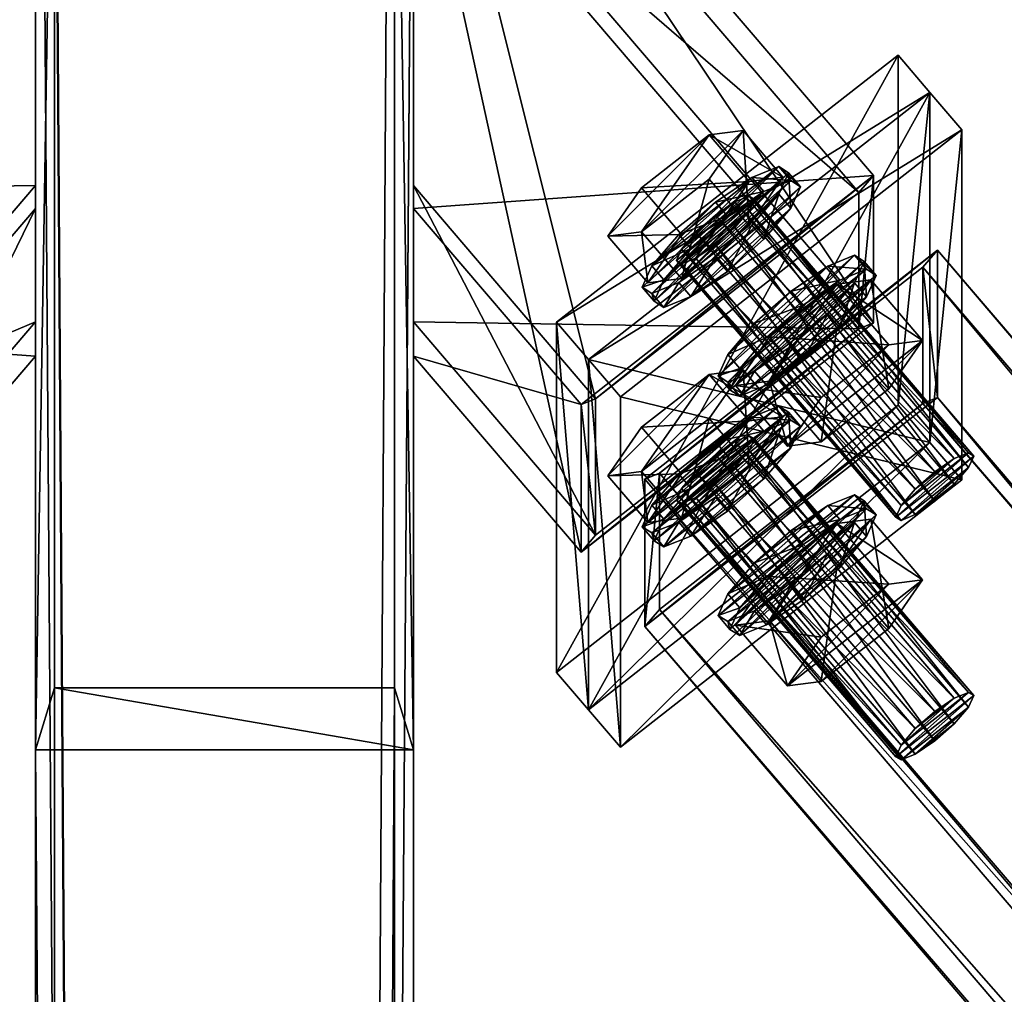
# Model space of a CAD drawing. Header units: millimetres. Extents: x 60485 to 71303, y 100 to 16900.
# Tile 580 of 656: x 63167 to 63324, y 16493 to 16648. Entities that reach past the tile are written whole.
import ezdxf

# ---------------------------------------------------------------- set-up
doc = ezdxf.new("R2010")
doc.units = ezdxf.units.MM
for name, color, linetype in [('13', 7, 'Continuous'), ('3', 7, 'Continuous'), ('6', 7, 'Continuous'), ('99', 7, 'Continuous')]:
    doc.layers.add(name, color=color, linetype=linetype)

msp = doc.modelspace()

# ---------------------------------------------------------------- meshes
at = {"layer": '13', "color": 7}
mesh = msp.add_polyface(dxfattribs=at)
corners = [(63274.81, 16613.96, 3121.99), (63281, 16618.81, 3120.5), (63277.91, 16616.7, 3122.27), (63272.55, 16611.33, 3119.73), (63283.27, 16619.73, 3117.16), (63271.72, 16609.52, 3116.1), (63284.1, 16619.21, 3113.14), (63272.55, 16609, 3112.08), (63283.27, 16617.39, 3109.51), (63274.81, 16609.91, 3108.73), (63281, 16614.76, 3107.25), (63277.91, 16612.02, 3106.97), (63267.18, 16605.97, 3117.18), (63272.55, 16606.66, 3104.43), (63266.21, 16614.06, 3102.16), (63260.85, 16613.37, 3114.92), (63283.27, 16615.05, 3101.86), (63276.94, 16622.45, 3099.6), (63282.3, 16630.15, 3109.79), (63283.27, 16622.07, 3124.81), (63272.55, 16613.67, 3127.38), (63266.21, 16621.07, 3125.12), (63276.94, 16629.47, 3122.55), (63274, 16603.8, 3104.26), (63279.81, 16607.76, 3100.95), (63277.91, 16609.98, 3100.27), (63272.1, 16606.02, 3103.59), (63283.71, 16615.11, 3100.81), (63279.81, 16616.53, 3129.64), (63274, 16611.4, 3129.11), (63272.1, 16613.62, 3128.43), (63277.91, 16618.75, 3128.96), (63269.75, 16606.47, 3124.88), (63267.85, 16608.69, 3124.2), (63268.2, 16603.06, 3118.08), (63266.3, 16605.28, 3117.4), (63289.86, 16617.82, 3105.72), (63291.42, 16621.22, 3112.52), (63269.75, 16602.08, 3110.53), (63289.86, 16622.2, 3120.07), (63285.61, 16620.48, 3126.33), (63283.71, 16622.7, 3125.65), (63287.96, 16624.42, 3119.39), (63267.85, 16604.3, 3109.85), (63289.52, 16623.45, 3111.84), (63287.96, 16620.04, 3105.04)]
mesh.append_faces([[corners[k] for k in face] for face in [(0, 1, 2, 2), (10, 9, 11, 11), (12, 14, 15, 15), (13, 17, 14, 14), (16, 18, 17, 17), (19, 21, 22, 22), (20, 15, 21, 21), (19, 12, 20, 20), (15, 22, 21, 21), (18, 14, 17, 17), (23, 25, 26, 26), (24, 27, 25, 25), (28, 30, 31, 31), (29, 33, 30, 30), (32, 35, 33, 33), (28, 32, 29, 29), (33, 31, 30, 30)]], dxfattribs={"vtx0": -1, "color": 7})
mesh.append_faces([[corners[k] for k in face] for face in [(1, 3, 4, 4), (22, 14, 18, 18), (40, 32, 28, 28), (31, 33, 41, 41)]], dxfattribs={"vtx0": -1, "vtx1": -1, "color": 7})
mesh.append_faces([[corners[k] for k in face] for face in [(1, 0, 3, 3), (4, 3, 5, 5), (6, 5, 7, 7), (8, 7, 9, 9), (19, 13, 12, 12), (22, 15, 14, 14), (36, 24, 23, 23), (37, 23, 38, 38), (39, 38, 34, 34), (40, 34, 32, 32), (42, 33, 35, 35), (42, 35, 43, 43), (44, 43, 26, 26), (45, 26, 25, 25)]], dxfattribs={"vtx0": -1, "vtx2": -1, "vtx3": -1, "color": 7})
mesh.append_faces([[corners[k] for k in face] for face in [(12, 13, 14, 14), (13, 16, 17, 17), (19, 20, 21, 21), (20, 12, 15, 15), (23, 24, 25, 25), (28, 29, 30, 30), (29, 32, 33, 33), (32, 34, 35, 35)]], dxfattribs={"vtx2": -1, "vtx3": -1, "color": 7})
mesh = msp.add_polyface(dxfattribs=at)
corners = [(63315.83, 16574.05, 3119.7), (63283.27, 16617.39, 3109.51), (63281, 16614.76, 3107.25), (63318.1, 16576.68, 3121.96), (63284.1, 16619.21, 3113.14), (63318.93, 16578.5, 3125.58), (63283.27, 16619.73, 3117.16), (63318.1, 16579.02, 3129.61), (63281, 16618.81, 3120.5), (63315.83, 16578.1, 3132.95), (63277.91, 16616.7, 3122.27), (63312.74, 16575.99, 3134.71), (63274.81, 16613.96, 3121.99), (63271.72, 16609.52, 3116.1), (63272.55, 16609, 3112.08), (63274.81, 16609.91, 3108.73), (63283.27, 16615.05, 3101.86), (63288.63, 16622.75, 3112.05), (63282.3, 16630.15, 3109.79), (63283.27, 16622.07, 3124.81), (63276.94, 16629.47, 3122.55), (63272.55, 16606.66, 3104.43), (63279.81, 16607.76, 3100.95), (63285.61, 16612.88, 3101.49), (63283.71, 16615.11, 3100.81), (63289.86, 16617.82, 3105.72), (63287.96, 16620.04, 3105.04), (63291.42, 16621.22, 3112.52), (63289.52, 16623.45, 3111.84), (63289.86, 16622.2, 3120.07), (63287.96, 16624.42, 3119.39), (63285.61, 16620.48, 3126.33), (63283.71, 16622.7, 3125.65), (63279.81, 16616.53, 3129.64), (63277.91, 16618.75, 3128.96), (63274, 16603.8, 3104.26), (63269.75, 16602.08, 3110.53), (63268.2, 16603.06, 3118.08), (63267.85, 16608.69, 3124.2), (63267.85, 16604.3, 3109.85), (63272.1, 16606.02, 3103.59), (63277.91, 16609.98, 3100.27), (63301.89, 16603.75, 3110.02), (63303.45, 16607.16, 3116.82), (63301.55, 16609.38, 3116.14), (63299.99, 16605.97, 3109.34), (63301.89, 16608.14, 3124.36), (63299.99, 16610.36, 3123.69), (63297.64, 16606.42, 3130.63), (63295.74, 16608.64, 3129.95), (63291.84, 16602.46, 3133.94), (63289.94, 16604.68, 3133.26), (63278.33, 16591.22, 3121.7), (63279.89, 16590.24, 3114.15)]
mesh.append_faces([[corners[k] for k in face] for face in [(0, 1, 2, 2), (3, 4, 1, 1), (5, 6, 4, 4), (7, 8, 6, 6), (9, 10, 8, 8), (11, 12, 10, 10), (17, 20, 18, 18), (21, 17, 16, 16), (23, 26, 24, 24), (25, 28, 26, 26), (27, 30, 28, 28), (29, 32, 30, 30), (31, 34, 32, 32), (22, 25, 23, 23), (26, 41, 24, 24), (42, 44, 45, 45), (43, 47, 44, 44), (46, 49, 47, 47), (48, 51, 49, 49)]], dxfattribs={"vtx0": -1, "color": 7})
mesh.append_faces([[corners[k] for k in face] for face in [(6, 13, 4, 4), (4, 14, 1, 1), (1, 15, 2, 2), (17, 21, 19, 19), (25, 35, 27, 27), (27, 36, 29, 29), (29, 37, 31, 31), (32, 38, 30, 30), (30, 39, 28, 28), (28, 40, 26, 26), (49, 52, 47, 47), (47, 53, 44, 44)]], dxfattribs={"vtx0": -1, "vtx1": -1, "color": 7})
mesh.append_faces([[corners[k] for k in face] for face in [(16, 17, 18, 18), (17, 19, 20, 20), (22, 23, 24, 24), (23, 25, 26, 26), (25, 27, 28, 28), (27, 29, 30, 30), (29, 31, 32, 32), (31, 33, 34, 34), (42, 43, 44, 44), (43, 46, 47, 47), (46, 48, 49, 49), (48, 50, 51, 51)]], dxfattribs={"vtx2": -1, "vtx3": -1, "color": 7})
mesh = msp.add_polyface(dxfattribs=at)
corners = [(63306.55, 16568.81, 3128.55), (63307.38, 16568.29, 3124.52), (63272.55, 16609, 3112.08), (63309.64, 16569.21, 3121.18), (63274.81, 16609.91, 3108.73), (63312.74, 16571.32, 3119.41), (63277.91, 16612.02, 3106.97), (63315.83, 16574.05, 3119.7), (63281, 16614.76, 3107.25), (63318.1, 16576.68, 3121.96), (63283.27, 16617.39, 3109.51), (63318.93, 16578.5, 3125.58), (63284.1, 16619.21, 3113.14), (63318.1, 16579.02, 3129.61), (63283.27, 16619.73, 3117.16), (63315.83, 16578.1, 3132.95), (63281, 16618.81, 3120.5), (63312.74, 16575.99, 3134.71), (63277.91, 16616.7, 3122.27), (63309.64, 16573.26, 3134.43), (63274.81, 16613.96, 3121.99), (63307.38, 16570.63, 3132.17), (63272.55, 16611.33, 3119.73), (63271.72, 16609.52, 3116.1), (63294.71, 16580.75, 3112.35), (63305.43, 16589.14, 3109.78), (63297.2, 16598.77, 3106.84), (63286.48, 16590.37, 3109.4), (63310.8, 16596.85, 3119.97), (63302.56, 16606.47, 3117.03), (63305.43, 16596.16, 3132.73), (63297.2, 16605.78, 3129.79), (63294.71, 16587.77, 3135.3), (63286.48, 16597.39, 3132.36), (63289.35, 16580.07, 3125.1), (63286.04, 16589.74, 3108.56), (63291.84, 16593.69, 3105.25), (63289.94, 16595.91, 3104.57), (63297.64, 16598.82, 3105.79), (63295.74, 16601.04, 3105.11), (63301.89, 16603.75, 3110.02), (63299.99, 16605.97, 3109.34), (63281.79, 16588.02, 3114.83), (63303.45, 16607.16, 3116.82), (63280.23, 16588.99, 3122.37), (63301.89, 16608.14, 3124.36), (63281.79, 16592.4, 3129.17), (63297.64, 16606.42, 3130.63), (63286.04, 16597.33, 3133.41), (63291.84, 16602.46, 3133.94), (63289.94, 16604.68, 3133.26), (63279.89, 16594.62, 3128.5), (63295.74, 16608.64, 3129.95), (63301.55, 16609.38, 3116.14), (63284.14, 16591.96, 3107.88), (63291.42, 16583.22, 2988.2), (63289.86, 16584.19, 2995.75), (63287.96, 16586.41, 2995.07), (63289.52, 16585.44, 2987.52)]
mesh.append_faces([[corners[k] for k in face] for face in [(24, 26, 27, 27), (25, 29, 26, 26), (28, 31, 29, 29), (30, 33, 31, 31), (24, 28, 25, 25), (30, 34, 32, 32), (29, 27, 26, 26), (36, 39, 37, 37), (38, 41, 39, 39), (35, 38, 36, 36), (47, 48, 49, 49), (41, 37, 39, 39), (55, 57, 58, 58)]], dxfattribs={"vtx0": -1, "color": 7})
mesh.append_faces([[corners[k] for k in face] for face in [(28, 34, 30, 30), (31, 27, 29, 29), (38, 35, 40, 40), (40, 42, 43, 43), (43, 44, 45, 45), (45, 46, 47, 47), (50, 51, 52, 52), (53, 54, 41, 41)]], dxfattribs={"vtx0": -1, "vtx1": -1, "color": 7})
mesh.append_faces([[corners[k] for k in face] for face in [(28, 24, 34, 34), (41, 54, 37, 37)]], dxfattribs={"vtx0": -1, "vtx2": -1, "vtx3": -1, "color": 7})
mesh.append_faces([[corners[k] for k in face] for face in [(0, 1, 2, 2), (1, 3, 4, 4), (3, 5, 6, 6), (5, 7, 8, 8), (7, 9, 10, 10), (9, 11, 12, 12), (11, 13, 14, 14), (13, 15, 16, 16), (15, 17, 18, 18), (17, 19, 20, 20), (19, 21, 22, 22), (21, 0, 23, 23), (24, 25, 26, 26), (25, 28, 29, 29), (28, 30, 31, 31), (30, 32, 33, 33), (35, 36, 37, 37), (36, 38, 39, 39), (38, 40, 41, 41), (55, 56, 57, 57)]], dxfattribs={"vtx2": -1, "vtx3": -1, "color": 7})
mesh = msp.add_polyface(dxfattribs=at)
corners = [(63306.55, 16568.81, 3128.55), (63272.55, 16609, 3112.08), (63271.72, 16609.52, 3116.1), (63307.38, 16568.29, 3124.52), (63274.81, 16609.91, 3108.73), (63309.64, 16569.21, 3121.18), (63277.91, 16612.02, 3106.97), (63312.74, 16571.32, 3119.41), (63281, 16614.76, 3107.25), (63309.64, 16573.26, 3134.43), (63272.55, 16611.33, 3119.73), (63274.81, 16613.96, 3121.99), (63307.38, 16570.63, 3132.17), (63289.35, 16580.07, 3125.1), (63294.71, 16580.75, 3112.35), (63286.48, 16590.37, 3109.4), (63281.12, 16589.69, 3122.16), (63294.71, 16587.77, 3135.3), (63286.48, 16597.39, 3132.36), (63297.2, 16605.78, 3129.79), (63268.2, 16603.06, 3118.08), (63269.75, 16602.08, 3110.53), (63267.85, 16604.3, 3109.85), (63266.3, 16605.28, 3117.4), (63274, 16603.8, 3104.26), (63272.1, 16606.02, 3103.59), (63280.23, 16588.99, 3122.37), (63281.79, 16588.02, 3114.83), (63279.89, 16590.24, 3114.15), (63278.33, 16591.22, 3121.7), (63286.04, 16589.74, 3108.56), (63284.14, 16591.96, 3107.88), (63289.94, 16595.91, 3104.57), (63291.84, 16602.46, 3133.94), (63286.04, 16597.33, 3133.41), (63284.14, 16599.56, 3132.73), (63289.94, 16604.68, 3133.26), (63281.79, 16592.4, 3129.17), (63279.89, 16594.62, 3128.5), (63301.89, 16603.75, 3110.02), (63303.45, 16607.16, 3116.82), (63301.89, 16608.14, 3124.36), (63297.64, 16606.42, 3130.63), (63295.74, 16608.64, 3129.95), (63299.99, 16610.36, 3123.69), (63301.55, 16609.38, 3116.14), (63283.27, 16577.04, 2977.54), (63288.63, 16584.74, 2987.73), (63282.3, 16592.15, 2985.47), (63276.94, 16584.44, 2975.28), (63283.27, 16584.06, 3000.49), (63276.94, 16591.46, 2998.23), (63266.21, 16583.07, 3000.8), (63266.21, 16576.05, 2977.84), (63289.86, 16584.19, 2995.75), (63283.71, 16584.69, 3001.33), (63287.96, 16586.41, 2995.07)]
mesh.append_faces([[corners[k] for k in face] for face in [(0, 1, 2, 2), (3, 4, 1, 1), (5, 6, 4, 4), (7, 8, 6, 6), (9, 10, 11, 11), (12, 2, 10, 10), (13, 15, 16, 16), (17, 16, 18, 18), (16, 19, 18, 18), (20, 22, 23, 23), (21, 25, 22, 22), (26, 28, 29, 29), (27, 31, 28, 28), (30, 32, 31, 31), (33, 35, 36, 36), (34, 38, 35, 35), (37, 29, 38, 38), (38, 36, 35, 35), (46, 48, 49, 49), (47, 51, 48, 48), (50, 52, 51, 51), (48, 53, 49, 49), (54, 55, 56, 56)]], dxfattribs={"vtx0": -1, "color": 7})
mesh.append_faces([[corners[k] for k in face] for face in [(51, 53, 48, 48)]], dxfattribs={"vtx0": -1, "vtx1": -1, "color": 7})
mesh.append_faces([[corners[k] for k in face] for face in [(19, 16, 15, 15), (39, 30, 27, 27), (40, 27, 26, 26), (41, 26, 37, 37), (42, 37, 34, 34), (43, 38, 29, 29), (44, 29, 28, 28), (45, 28, 31, 31)]], dxfattribs={"vtx0": -1, "vtx2": -1, "vtx3": -1, "color": 7})
mesh.append_faces([[corners[k] for k in face] for face in [(13, 14, 15, 15), (17, 13, 16, 16), (20, 21, 22, 22), (21, 24, 25, 25), (26, 27, 28, 28), (27, 30, 31, 31), (33, 34, 35, 35), (34, 37, 38, 38), (37, 26, 29, 29), (46, 47, 48, 48), (47, 50, 51, 51)]], dxfattribs={"vtx2": -1, "vtx3": -1, "color": 7})
mesh = msp.add_polyface(dxfattribs=at)
corners = [(63274.81, 16575.96, 2997.67), (63281, 16580.8, 2996.18), (63277.91, 16578.69, 2997.95), (63272.55, 16573.33, 2995.41), (63283.27, 16581.72, 2992.84), (63271.72, 16571.51, 2991.78), (63284.1, 16581.2, 2988.82), (63272.55, 16570.99, 2987.76), (63283.27, 16579.38, 2985.19), (63274.81, 16571.9, 2984.41), (63281, 16576.75, 2982.93), (63277.91, 16574.01, 2982.65), (63267.18, 16567.96, 2992.87), (63266.21, 16576.05, 2977.84), (63260.85, 16575.36, 2990.6), (63272.55, 16568.65, 2980.11), (63283.27, 16577.04, 2977.54), (63276.94, 16584.44, 2975.28), (63283.27, 16584.06, 3000.49), (63272.55, 16575.67, 3003.06), (63266.21, 16583.07, 3000.8), (63288.63, 16584.74, 2987.73), (63276.94, 16591.46, 2998.23), (63279.81, 16569.75, 2976.63), (63285.61, 16574.88, 2977.17), (63283.71, 16577.1, 2976.49), (63277.91, 16571.97, 2975.96), (63287.96, 16582.03, 2980.72), (63289.86, 16584.19, 2995.75), (63285.61, 16582.47, 3002.01), (63283.71, 16584.69, 3001.33), (63279.81, 16578.52, 3005.32), (63277.91, 16580.74, 3004.64), (63274, 16573.39, 3004.79), (63272.1, 16575.61, 3004.11), (63267.85, 16570.68, 2999.88), (63274, 16565.79, 2979.94), (63289.86, 16579.81, 2981.4), (63269.75, 16564.07, 2986.21), (63291.42, 16583.22, 2988.2), (63268.2, 16565.05, 2993.76), (63269.75, 16568.46, 3000.56), (63287.96, 16586.41, 2995.07), (63266.3, 16567.27, 2993.08), (63289.52, 16585.44, 2987.52), (63267.85, 16566.29, 2985.53), (63272.1, 16568.01, 2979.27)]
mesh.append_faces([[corners[k] for k in face] for face in [(0, 1, 2, 2), (10, 9, 11, 11), (12, 13, 14, 14), (15, 17, 13, 13), (19, 14, 20, 20), (15, 21, 16, 16), (18, 12, 19, 19), (14, 22, 20, 20), (23, 25, 26, 26), (24, 27, 25, 25), (29, 32, 30, 30), (31, 34, 32, 32), (33, 35, 34, 34), (29, 33, 31, 31), (34, 30, 32, 32)]], dxfattribs={"vtx0": -1, "color": 7})
mesh.append_faces([[corners[k] for k in face] for face in [(1, 3, 4, 4), (4, 5, 6, 6), (6, 7, 8, 8), (8, 9, 10, 10), (21, 12, 18, 18), (24, 36, 37, 37), (37, 38, 39, 39), (39, 40, 28, 28), (28, 41, 29, 29), (30, 35, 42, 42), (42, 43, 44, 44), (44, 45, 27, 27), (27, 46, 25, 25)]], dxfattribs={"vtx0": -1, "vtx1": -1, "color": 7})
mesh.append_faces([[corners[k] for k in face] for face in [(1, 0, 3, 3), (4, 3, 5, 5), (6, 5, 7, 7), (8, 7, 9, 9), (22, 14, 13, 13), (29, 41, 33, 33), (30, 34, 35, 35), (42, 35, 43, 43)]], dxfattribs={"vtx0": -1, "vtx2": -1, "vtx3": -1, "color": 7})
mesh.append_faces([[corners[k] for k in face] for face in [(15, 16, 17, 17), (18, 19, 20, 20), (19, 12, 14, 14), (23, 24, 25, 25), (28, 29, 30, 30), (29, 31, 32, 32), (31, 33, 34, 34)]], dxfattribs={"vtx2": -1, "vtx3": -1, "color": 7})
mesh = msp.add_polyface(dxfattribs=at)
corners = [(63306.55, 16530.8, 3004.23), (63272.55, 16570.99, 2987.76), (63271.72, 16571.51, 2991.78), (63307.38, 16530.28, 3000.2), (63274.81, 16571.9, 2984.41), (63309.64, 16531.2, 2996.86), (63277.91, 16574.01, 2982.65), (63312.74, 16537.99, 3010.4), (63274.81, 16575.96, 2997.67), (63277.91, 16578.69, 2997.95), (63309.64, 16535.25, 3010.11), (63272.55, 16573.33, 2995.41), (63307.38, 16532.62, 3007.85), (63267.18, 16567.96, 2992.87), (63272.55, 16568.65, 2980.11), (63266.21, 16576.05, 2977.84), (63288.63, 16584.74, 2987.73), (63289.35, 16542.06, 3000.78), (63286.48, 16552.37, 2985.08), (63281.12, 16551.68, 2997.84), (63294.71, 16549.76, 3010.98), (63268.2, 16565.05, 2993.76), (63269.75, 16564.07, 2986.21), (63267.85, 16566.29, 2985.53), (63266.3, 16567.27, 2993.08), (63274, 16565.79, 2979.94), (63272.1, 16568.01, 2979.27), (63279.81, 16569.75, 2976.63), (63277.91, 16571.97, 2975.96), (63274, 16573.39, 3004.79), (63269.75, 16568.46, 3000.56), (63267.85, 16570.68, 2999.88), (63285.61, 16574.88, 2977.17), (63289.86, 16579.81, 2981.4), (63291.42, 16583.22, 2988.2), (63289.86, 16584.19, 2995.75), (63289.52, 16585.44, 2987.52), (63287.96, 16582.03, 2980.72), (63283.71, 16577.1, 2976.49), (63280.23, 16550.99, 2998.05), (63281.79, 16550.01, 2990.51), (63279.89, 16552.23, 2989.83), (63278.33, 16553.21, 2997.38), (63286.04, 16551.73, 2984.24), (63284.14, 16553.95, 2983.56), (63289.94, 16557.91, 2980.25), (63291.84, 16564.46, 3009.62), (63286.04, 16559.33, 3009.09), (63284.14, 16561.55, 3008.41), (63281.79, 16554.4, 3004.86), (63279.89, 16556.62, 3004.18), (63301.89, 16570.13, 3000.04), (63297.64, 16568.41, 3006.31), (63295.74, 16570.63, 3005.63), (63299.99, 16572.35, 2999.37), (63301.55, 16571.38, 2991.82), (63299.99, 16567.97, 2985.02)]
mesh.append_faces([[corners[k] for k in face] for face in [(0, 1, 2, 2), (3, 4, 1, 1), (5, 6, 4, 4), (7, 8, 9, 9), (10, 11, 8, 8), (12, 2, 11, 11), (17, 18, 19, 19), (21, 23, 24, 24), (22, 26, 23, 23), (25, 28, 26, 26), (30, 24, 31, 31), (25, 32, 27, 27), (38, 26, 28, 28), (39, 41, 42, 42), (40, 44, 41, 41), (43, 45, 44, 44), (47, 50, 48, 48), (49, 42, 50, 50), (46, 49, 47, 47)]], dxfattribs={"vtx0": -1, "color": 7})
mesh.append_faces([[corners[k] for k in face] for face in [(16, 14, 13, 13), (33, 25, 22, 22), (34, 22, 21, 21), (35, 21, 30, 30), (36, 24, 23, 23), (37, 23, 26, 26), (51, 40, 39, 39), (52, 39, 49, 49), (53, 48, 50, 50), (54, 50, 42, 42), (55, 42, 41, 41), (56, 41, 44, 44)]], dxfattribs={"vtx0": -1, "vtx2": -1, "vtx3": -1, "color": 7})
mesh.append_faces([[corners[k] for k in face] for face in [(13, 14, 15, 15), (20, 17, 19, 19), (21, 22, 23, 23), (22, 25, 26, 26), (25, 27, 28, 28), (29, 30, 31, 31), (30, 21, 24, 24), (39, 40, 41, 41), (40, 43, 44, 44), (46, 47, 48, 48), (47, 49, 50, 50), (49, 39, 42, 42)]], dxfattribs={"vtx2": -1, "vtx3": -1, "color": 7})
mesh = msp.add_polyface(dxfattribs=at)
corners = [(63309.64, 16569.21, 3121.18), (63315.83, 16574.05, 3119.7), (63312.74, 16571.32, 3119.41), (63318.1, 16576.68, 3121.96), (63307.38, 16568.29, 3124.52), (63318.93, 16578.5, 3125.58), (63306.55, 16568.81, 3128.55), (63318.1, 16579.02, 3129.61), (63307.38, 16570.63, 3132.17), (63315.83, 16578.1, 3132.95), (63309.64, 16573.26, 3134.43), (63312.74, 16575.99, 3134.71), (63312.74, 16533.31, 2995.09), (63281, 16576.75, 2982.93), (63277.91, 16574.01, 2982.65), (63315.83, 16536.04, 2995.38), (63283.27, 16579.38, 2985.19), (63318.1, 16538.67, 2997.64), (63284.1, 16581.2, 2988.82), (63318.93, 16540.49, 3001.26), (63283.27, 16581.72, 2992.84), (63318.1, 16541.01, 3005.29), (63281, 16580.8, 2996.18), (63315.83, 16540.1, 3008.63), (63277.91, 16578.69, 2997.95), (63310.8, 16558.84, 2995.65), (63305.43, 16558.15, 3008.41), (63297.2, 16567.77, 3005.47), (63302.56, 16568.46, 2992.71), (63286.48, 16559.38, 3008.04), (63286.48, 16552.37, 2985.08), (63285.61, 16574.88, 2977.17), (63289.86, 16579.81, 2981.4), (63287.96, 16582.03, 2980.72), (63291.42, 16583.22, 2988.2), (63289.52, 16585.44, 2987.52), (63297.64, 16560.81, 2981.47), (63301.89, 16565.74, 2985.7), (63299.99, 16567.97, 2985.02), (63295.74, 16563.03, 2980.79), (63303.45, 16569.15, 2992.5), (63301.55, 16571.38, 2991.82), (63301.89, 16570.13, 3000.04), (63299.99, 16572.35, 2999.37), (63297.64, 16568.41, 3006.31), (63295.74, 16570.63, 3005.63), (63291.84, 16564.46, 3009.62), (63289.94, 16566.68, 3008.94), (63284.14, 16561.55, 3008.41), (63286.04, 16551.73, 2984.24), (63281.79, 16550.01, 2990.51), (63280.23, 16550.99, 2998.05), (63281.79, 16554.4, 3004.86), (63279.89, 16556.62, 3004.18), (63278.33, 16553.21, 2997.38), (63279.89, 16552.23, 2989.83), (63284.14, 16553.95, 2983.56)]
mesh.append_faces([[corners[k] for k in face] for face in [(0, 1, 2, 2), (9, 10, 11, 11), (12, 13, 14, 14), (15, 16, 13, 13), (17, 18, 16, 16), (19, 20, 18, 18), (21, 22, 20, 20), (23, 24, 22, 22), (25, 27, 28, 28), (26, 29, 27, 27), (32, 35, 33, 33), (36, 38, 39, 39), (37, 41, 38, 38), (40, 43, 41, 41), (42, 45, 43, 43), (44, 47, 45, 45), (46, 48, 47, 47), (48, 45, 47, 47)]], dxfattribs={"vtx0": -1, "color": 7})
mesh.append_faces([[corners[k] for k in face] for face in [(1, 0, 3, 3), (3, 4, 5, 5), (5, 6, 7, 7), (7, 8, 9, 9), (27, 30, 28, 28), (37, 49, 40, 40), (40, 50, 42, 42), (42, 51, 44, 44), (44, 52, 46, 46), (45, 53, 43, 43), (43, 54, 41, 41), (41, 55, 38, 38), (38, 56, 39, 39)]], dxfattribs={"vtx0": -1, "vtx1": -1, "color": 7})
mesh.append_faces([[corners[k] for k in face] for face in [(3, 0, 4, 4), (5, 4, 6, 6), (7, 6, 8, 8), (9, 8, 10, 10)]], dxfattribs={"vtx0": -1, "vtx2": -1, "vtx3": -1, "color": 7})
mesh.append_faces([[corners[k] for k in face] for face in [(25, 26, 27, 27), (31, 32, 33, 33), (32, 34, 35, 35), (36, 37, 38, 38), (37, 40, 41, 41), (40, 42, 43, 43), (42, 44, 45, 45), (44, 46, 47, 47)]], dxfattribs={"vtx2": -1, "vtx3": -1, "color": 7})
mesh = msp.add_polyface(dxfattribs=at)
corners = [(63306.55, 16530.8, 3004.23), (63307.38, 16530.28, 3000.2), (63272.55, 16570.99, 2987.76), (63309.64, 16531.2, 2996.86), (63274.81, 16571.9, 2984.41), (63312.74, 16533.31, 2995.09), (63277.91, 16574.01, 2982.65), (63315.83, 16536.04, 2995.38), (63281, 16576.75, 2982.93), (63318.1, 16538.67, 2997.64), (63283.27, 16579.38, 2985.19), (63318.93, 16540.49, 3001.26), (63284.1, 16581.2, 2988.82), (63318.1, 16541.01, 3005.29), (63283.27, 16581.72, 2992.84), (63315.83, 16540.1, 3008.63), (63281, 16580.8, 2996.18), (63312.74, 16537.99, 3010.4), (63277.91, 16578.69, 2997.95), (63309.64, 16535.25, 3010.11), (63274.81, 16575.96, 2997.67), (63307.38, 16532.62, 3007.85), (63272.55, 16573.33, 2995.41), (63271.72, 16571.51, 2991.78), (63289.35, 16542.06, 3000.78), (63294.71, 16542.74, 2988.03), (63286.48, 16552.37, 2985.08), (63305.43, 16551.14, 2985.46), (63297.2, 16560.76, 2982.52), (63310.8, 16558.84, 2995.65), (63302.56, 16568.46, 2992.71), (63305.43, 16558.15, 3008.41), (63294.71, 16549.76, 3010.98), (63286.48, 16559.38, 3008.04), (63281.12, 16551.68, 2997.84), (63297.2, 16567.77, 3005.47), (63286.04, 16551.73, 2984.24), (63291.84, 16555.69, 2980.93), (63289.94, 16557.91, 2980.25), (63297.64, 16560.81, 2981.47), (63295.74, 16563.03, 2980.79), (63301.89, 16565.74, 2985.7), (63303.45, 16569.15, 2992.5), (63281.79, 16550.01, 2990.51), (63284.14, 16553.95, 2983.56)]
mesh.append_faces([[corners[k] for k in face] for face in [(3, 7, 5, 5), (15, 19, 17, 17), (25, 28, 26, 26), (27, 30, 28, 28), (32, 34, 33, 33), (25, 29, 27, 27), (31, 24, 32, 32), (34, 35, 33, 33), (30, 26, 28, 28), (37, 40, 38, 38), (37, 41, 39, 39), (40, 44, 38, 38)]], dxfattribs={"vtx0": -1, "color": 7})
mesh.append_faces([[corners[k] for k in face] for face in [(7, 3, 9, 9), (9, 1, 11, 11), (11, 0, 13, 13), (13, 21, 15, 15), (29, 24, 31, 31)]], dxfattribs={"vtx0": -1, "vtx1": -1, "color": 7})
mesh.append_faces([[corners[k] for k in face] for face in [(9, 3, 1, 1), (11, 1, 0, 0), (13, 0, 21, 21), (15, 21, 19, 19), (29, 25, 24, 24), (35, 34, 26, 26), (41, 37, 36, 36), (42, 36, 43, 43)]], dxfattribs={"vtx0": -1, "vtx2": -1, "vtx3": -1, "color": 7})
mesh.append_faces([[corners[k] for k in face] for face in [(0, 1, 2, 2), (1, 3, 4, 4), (3, 5, 6, 6), (5, 7, 8, 8), (7, 9, 10, 10), (9, 11, 12, 12), (11, 13, 14, 14), (13, 15, 16, 16), (15, 17, 18, 18), (17, 19, 20, 20), (19, 21, 22, 22), (21, 0, 23, 23), (24, 25, 26, 26), (25, 27, 28, 28), (27, 29, 30, 30), (31, 32, 33, 33), (36, 37, 38, 38), (37, 39, 40, 40)]], dxfattribs={"vtx2": -1, "vtx3": -1, "color": 7})
at = {"layer": '3', "color": 91}
mesh = msp.add_polyface(dxfattribs=at)
corners = [(63173, 16854.96, 2970.03), (63173, 16738.42, 2970.03), (63173, 8515, 5484.18), (63173, 8515, 5561.56), (63173, 16854.96, 3011.78), (63227, 8515, 5561.56), (63227, 16854.96, 3011.78), (63227, 16738.42, 2970.03), (63227, 16854.96, 2970.03), (63227, 8515, 5484.18), (63230, 8515, 5564.7), (63230, 8515, 5481.04), (63170, 8515, 5481.04), (63170, 8515, 5564.7), (63170, 16854.96, 3014.92), (63230, 16854.96, 3014.92), (63230, 16854.96, 2970.03), (63170, 16854.96, 2970.03), (63170, 16728.16, 2970.03), (63230, 16728.16, 2970.03)]
mesh.append_faces([[corners[k] for k in face] for face in [(1, 4, 0, 0), (3, 1, 2, 2), (3, 6, 4, 4), (7, 5, 9, 9), (6, 7, 8, 8), (1, 9, 2, 2), (10, 14, 15, 15), (16, 6, 8, 8), (0, 14, 17, 17), (18, 13, 12, 12), (14, 18, 17, 17), (19, 12, 11, 11), (19, 15, 16, 16), (10, 19, 11, 11), (7, 16, 8, 8), (17, 1, 0, 0)]], dxfattribs={"vtx0": -1, "color": 91})
mesh.append_faces([[corners[k] for k in face] for face in [(4, 1, 3, 3), (5, 7, 6, 6), (10, 5, 13, 13), (5, 11, 9, 9), (9, 11, 2, 2), (13, 3, 12, 12), (3, 13, 5, 5), (12, 2, 11, 11), (14, 4, 15, 15), (15, 6, 16, 16), (13, 18, 14, 14), (15, 19, 10, 10), (19, 7, 18, 18), (18, 1, 17, 17), (1, 18, 7, 7)]], dxfattribs={"vtx0": -1, "vtx1": -1, "color": 91})
mesh.append_faces([[corners[k] for k in face] for face in [(5, 10, 11, 11), (12, 3, 2, 2), (14, 0, 4, 4), (15, 4, 6, 6), (7, 19, 16, 16)]], dxfattribs={"vtx0": -1, "vtx2": -1, "vtx3": -1, "color": 91})
mesh.append_faces([[corners[k] for k in face] for face in [(3, 5, 6, 6), (1, 7, 9, 9), (10, 13, 14, 14), (19, 18, 12, 12)]], dxfattribs={"vtx2": -1, "vtx3": -1, "color": 91})
mesh = msp.add_polyface(dxfattribs=at)
corners = [(63170, 16681.31, 2987.49), (63170, 16599.77, 3012.42), (63141.08, 16565.97, 3022.75), (63099.29, 16598.67, 3012.76), (63170, 16621.4, 3083.19), (63141.08, 16587.6, 3093.52), (63170, 16702.95, 3058.26), (63099.29, 16620.31, 3083.52), (63170, 16684.96, 2983.24), (63170, 16708.35, 3059.74), (63096.97, 16623, 3085.84), (63096.97, 16599.61, 3009.33), (63170, 16617.75, 3087.44), (63143.4, 16586.66, 3096.95), (63170, 16594.36, 3010.94), (63143.4, 16563.27, 3020.44)]
mesh.append_faces([[corners[k] for k in face] for face in [(0, 2, 3, 3), (1, 5, 2, 2), (4, 7, 5, 5), (6, 3, 7, 7), (8, 10, 11, 11), (9, 13, 10, 10), (12, 15, 13, 13), (14, 11, 15, 15)]], dxfattribs={"vtx0": -1, "color": 91})
mesh.append_faces([[corners[k] for k in face] for face in [(9, 6, 12, 12), (6, 8, 0, 0), (0, 8, 1, 1), (12, 4, 14, 14), (4, 12, 6, 6), (14, 1, 8, 8), (11, 3, 15, 15), (3, 10, 7, 7), (7, 10, 5, 5), (15, 2, 13, 13), (2, 15, 3, 3), (13, 5, 10, 10)]], dxfattribs={"vtx0": -1, "vtx1": -1, "color": 91})
mesh.append_faces([[corners[k] for k in face] for face in [(6, 9, 8, 8), (14, 4, 1, 1), (3, 11, 10, 10), (13, 2, 5, 5)]], dxfattribs={"vtx0": -1, "vtx2": -1, "vtx3": -1, "color": 91})
mesh.append_faces([[corners[k] for k in face] for face in [(0, 1, 2, 2), (1, 4, 5, 5), (4, 6, 7, 7), (6, 0, 3, 3), (8, 9, 10, 10), (9, 12, 13, 13), (12, 14, 15, 15), (14, 8, 11, 11)]], dxfattribs={"vtx2": -1, "vtx3": -1, "color": 91})
mesh = msp.add_polyface(dxfattribs=at)
corners = [(63229.99, 16599.77, 3012.42), (63229.99, 16681.31, 2987.49), (63300.7, 16598.67, 3012.76), (63258.91, 16565.97, 3022.75), (63229.99, 16702.95, 3058.26), (63300.7, 16620.31, 3083.52), (63229.99, 16621.4, 3083.19), (63258.91, 16587.6, 3093.52), (63229.99, 16594.36, 3010.94), (63229.99, 16617.75, 3087.44), (63256.59, 16586.66, 3096.95), (63256.59, 16563.27, 3020.44), (63229.99, 16708.35, 3059.74), (63303.03, 16623, 3085.84), (63229.99, 16684.96, 2983.24), (63303.03, 16599.61, 3009.33)]
mesh.append_faces([[corners[k] for k in face] for face in [(0, 2, 3, 3), (1, 5, 2, 2), (4, 7, 5, 5), (6, 3, 7, 7), (8, 10, 11, 11), (9, 13, 10, 10), (12, 15, 13, 13), (14, 11, 15, 15)]], dxfattribs={"vtx0": -1, "color": 91})
mesh.append_faces([[corners[k] for k in face] for face in [(6, 8, 0, 0), (12, 4, 14, 14), (3, 10, 7, 7), (15, 2, 13, 13)]], dxfattribs={"vtx0": -1, "vtx1": -1, "color": 91})
mesh.append_faces([[corners[k] for k in face] for face in [(9, 6, 4, 4), (6, 9, 8, 8), (0, 8, 14, 14), (4, 12, 9, 9), (14, 4, 1, 1), (14, 1, 0, 0), (11, 3, 2, 2), (3, 11, 10, 10), (7, 10, 13, 13), (2, 15, 11, 11), (13, 2, 5, 5), (13, 5, 7, 7)]], dxfattribs={"vtx0": -1, "vtx2": -1, "vtx3": -1, "color": 91})
mesh.append_faces([[corners[k] for k in face] for face in [(0, 1, 2, 2), (1, 4, 5, 5), (4, 6, 7, 7), (6, 0, 3, 3), (8, 9, 10, 10), (9, 12, 13, 13), (12, 14, 15, 15), (14, 8, 11, 11)]], dxfattribs={"vtx2": -1, "vtx3": -1, "color": 91})
mesh = msp.add_polyface(dxfattribs=at)
corners = [(63269.04, 16554.13, 3026.37), (63310.84, 16586.83, 3016.38), (65730.94, 13758.47, 3881.09), (65689.15, 13725.77, 3891.09), (63310.84, 16608.46, 3087.14), (65730.94, 13780.11, 3951.86), (63269.04, 16575.76, 3097.14), (65689.15, 13747.41, 3961.85), (63266.72, 16551.43, 3024.06), (63266.72, 16574.82, 3100.57), (65686.83, 13746.47, 3965.28), (65686.83, 13723.08, 3888.77), (63313.16, 16611.16, 3089.46), (65733.26, 13782.8, 3954.17), (63313.16, 16587.77, 3012.95), (65733.26, 13759.41, 3877.66)]
mesh.append_faces([[corners[k] for k in face] for face in [(0, 2, 3, 3), (1, 5, 2, 2), (4, 7, 5, 5), (6, 3, 7, 7), (8, 10, 11, 11), (9, 13, 10, 10), (12, 15, 13, 13), (14, 11, 15, 15)]], dxfattribs={"vtx0": -1, "color": 91})
mesh.append_faces([[corners[k] for k in face] for face in [(9, 6, 12, 12), (6, 8, 0, 0), (0, 8, 1, 1), (12, 4, 14, 14), (4, 12, 6, 6), (14, 1, 8, 8), (11, 3, 15, 15), (3, 10, 7, 7), (7, 10, 5, 5), (15, 2, 13, 13), (2, 15, 3, 3), (13, 5, 10, 10)]], dxfattribs={"vtx0": -1, "vtx1": -1, "color": 91})
mesh.append_faces([[corners[k] for k in face] for face in [(6, 9, 8, 8), (14, 4, 1, 1), (3, 11, 10, 10), (13, 2, 5, 5)]], dxfattribs={"vtx0": -1, "vtx2": -1, "vtx3": -1, "color": 91})
mesh.append_faces([[corners[k] for k in face] for face in [(0, 1, 2, 2), (1, 4, 5, 5), (4, 6, 7, 7), (6, 0, 3, 3), (8, 9, 10, 10), (9, 12, 13, 13), (12, 14, 15, 15), (14, 8, 11, 11)]], dxfattribs={"vtx2": -1, "vtx3": -1, "color": 91})
at = {"layer": '6', "color": 2}
mesh = msp.add_polyface(dxfattribs=at)
corners = [(63227, 8555, 2973.03), (63173, 8555, 2973.03), (63173, 16718.35, 2973.03), (63227, 16718.35, 2973.03), (63173, 8555, 3027.03), (63173, 16541.72, 3027.03), (63227, 8555, 3027.03), (63227, 16541.72, 3027.03), (63230, 8555, 2970.03), (63230, 8555, 3030.03), (63230, 16531.91, 3030.03), (63230, 16728.16, 2970.03), (63170, 8555, 3030.03), (63170, 16531.91, 3030.03), (63170, 8555, 2970.03), (63170, 16728.16, 2970.03)]
mesh.append_faces([[corners[k] for k in face] for face in [(0, 2, 3, 3), (1, 5, 2, 2), (4, 7, 5, 5), (6, 3, 7, 7), (8, 10, 11, 11), (9, 13, 10, 10), (12, 15, 13, 13), (14, 11, 15, 15)]], dxfattribs={"vtx0": -1, "color": 2})
mesh.append_faces([[corners[k] for k in face] for face in [(9, 6, 12, 12), (6, 8, 0, 0), (0, 8, 1, 1), (12, 4, 14, 14), (4, 12, 6, 6), (14, 1, 8, 8), (11, 3, 15, 15), (3, 10, 7, 7), (7, 10, 5, 5), (15, 2, 13, 13), (2, 15, 3, 3), (13, 5, 10, 10)]], dxfattribs={"vtx0": -1, "vtx1": -1, "color": 2})
mesh.append_faces([[corners[k] for k in face] for face in [(6, 9, 8, 8), (14, 4, 1, 1), (3, 11, 10, 10), (13, 2, 5, 5)]], dxfattribs={"vtx0": -1, "vtx2": -1, "vtx3": -1, "color": 2})
mesh.append_faces([[corners[k] for k in face] for face in [(0, 1, 2, 2), (1, 4, 5, 5), (4, 6, 7, 7), (6, 0, 3, 3), (8, 9, 10, 10), (9, 12, 13, 13), (12, 14, 15, 15), (14, 8, 11, 11)]], dxfattribs={"vtx2": -1, "vtx3": -1, "color": 2})
at = {"layer": '99', "color": 7}
mesh = msp.add_polyface(dxfattribs=at)
corners = [(63257.79, 16593.79, 3152.28), (63311.96, 16636.19, 3139.32), (63311.96, 16580.64, 2957.62), (63257.79, 16538.24, 2970.58), (63306.9, 16642.11, 3137.51), (63306.9, 16586.56, 2955.81), (63252.72, 16599.72, 3150.47), (63252.72, 16544.17, 2968.77)]
mesh.append_faces([[corners[k] for k in face] for face in [(0, 2, 3, 3), (1, 5, 2, 2), (4, 7, 5, 5), (6, 3, 7, 7), (1, 6, 4, 4), (3, 5, 7, 7)]], dxfattribs={"vtx0": -1, "color": 7})
mesh.append_faces([[corners[k] for k in face] for face in [(0, 1, 2, 2), (1, 4, 5, 5), (4, 6, 7, 7), (6, 0, 3, 3), (1, 0, 6, 6), (3, 2, 5, 5)]], dxfattribs={"vtx2": -1, "vtx3": -1, "color": 7})
mesh = msp.add_polyface(dxfattribs=at)
corners = [(63262.85, 16587.87, 3154.09), (63317.03, 16630.27, 3141.13), (63317.03, 16574.72, 2959.43), (63262.85, 16532.32, 2972.39), (63311.96, 16636.19, 3139.32), (63311.96, 16580.64, 2957.62), (63257.79, 16593.79, 3152.28), (63257.79, 16538.24, 2970.58)]
mesh.append_faces([[corners[k] for k in face] for face in [(0, 2, 3, 3), (1, 5, 2, 2), (4, 7, 5, 5), (6, 3, 7, 7), (1, 6, 4, 4), (3, 5, 7, 7)]], dxfattribs={"vtx0": -1, "color": 7})
mesh.append_faces([[corners[k] for k in face] for face in [(0, 1, 2, 2), (1, 4, 5, 5), (4, 6, 7, 7), (6, 0, 3, 3), (1, 0, 6, 6), (3, 2, 5, 5)]], dxfattribs={"vtx2": -1, "vtx3": -1, "color": 7})

doc.saveas('drawing.dxf')
